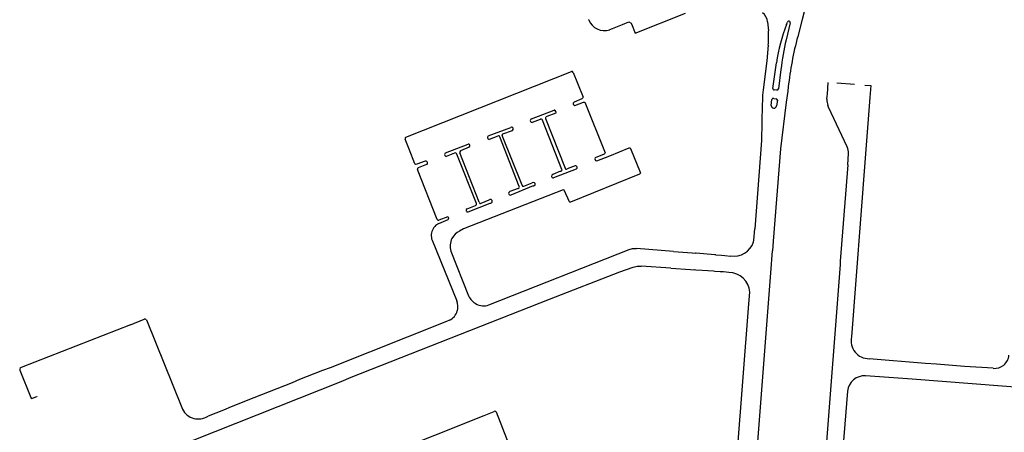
# Model space of a CAD drawing. Extents: x 148869 to 161638, y 453607 to 469810.
# Tile 964 of 1056: x 159130.59 to 159134.11, y 459868.89 to 459870.37. Entities that reach past the tile are written whole.
import ezdxf

# ---------------------------------------------------------------- set-up
doc = ezdxf.new("R2010")
doc.units = 0
doc.layers.add('LKI_V01_KANTRIJWEG', color=252, linetype='CONTINUOUS')

msp = doc.modelspace()

# ---------------------------------------------------------------- linework, layer by layer
at = {"layer": 'LKI_V01_KANTRIJWEG'}
for p, q in [((159132.6207, 459870.3675), (159132.6214, 459870.3659)), ((159132.6207, 459870.3675), (159132.6214, 459870.3659)), ((159132.7065, 459870.3352), (159132.7416, 459870.3493)), ((159132.7065, 459870.3352), (159132.7416, 459870.3493)), ((159133.2606, 459870.3593), (159133.2638, 459870.3268)), ((159133.2606, 459870.3593), (159133.2638, 459870.3268)), ((159133.3412, 459870.3554), (159133.3268, 459870.2943)), ((159133.3412, 459870.3554), (159133.3268, 459870.2943)), ((159133.3283, 459870.3494), (159133.3317, 459870.358)), ((159133.3283, 459870.3494), (159133.3317, 459870.358)), ((159132.6962, 459870.3309), (159132.7065, 459870.3352)), ((159132.6962, 459870.3309), (159132.7065, 459870.3352)), ((159133.2629, 459870.2759), (159133.2577, 459870.2196)), ((159133.2629, 459870.2759), (159133.2577, 459870.2196)), ((159133.2577, 459870.2196), (159133.2445, 459870.1164)), ((159133.2577, 459870.2196), (159133.2445, 459870.1164)), ((159133.2793, 459870.1213), (159133.2919, 459870.2131)), ((159133.2793, 459870.1213), (159133.2919, 459870.2131)), ((159131.968, 459869.947), (159132.5597, 459870.1811)), ((159131.968, 459869.947), (159132.5597, 459870.1811)), ((159132.5661, 459870.1783), (159132.5812, 459870.1401)), ((159132.5661, 459870.1783), (159132.5812, 459870.1401)), ((159133.3079, 459870.1889), (159133.2994, 459870.1193)), ((159133.3079, 459870.1889), (159133.2994, 459870.1193)), ((159133.474, 459870.1013), (159133.4772, 459870.1424)), ((159133.474, 459870.1013), (159133.4772, 459870.1424)), ((159133.5082, 459870.1413), (159133.5708, 459870.1368)), ((159133.5082, 459870.1413), (159133.5708, 459870.1368)), ((159133.2941, 459870.1151), (159133.2836, 459870.1162)), ((159133.2941, 459870.1151), (159133.2836, 459870.1162)), ((159133.3323, 459870.1119), (159133.3273, 459870.0718)), ((159133.3323, 459870.1119), (159133.3273, 459870.0718)), ((159133.3341, 459870.1266), (159133.3323, 459870.1119)), ((159133.3341, 459870.1266), (159133.3323, 459870.1119)), ((159133.4735, 459870.0938), (159133.474, 459870.1013)), ((159133.4735, 459870.0938), (159133.474, 459870.1013)), ((159133.2417, 459870.0781), (159133.2411, 459870.0642)), ((159133.2417, 459870.0781), (159133.2411, 459870.0642)), ((159133.2736, 459870.0607), (159133.2756, 459870.0812)), ((159133.2736, 459870.0607), (159133.2756, 459870.0812)), ((159133.2822, 459870.0849), (159133.2908, 459870.0845)), ((159133.2822, 459870.0849), (159133.2908, 459870.0845)), ((159133.2954, 459870.0795), (159133.2928, 459870.0589)), ((159133.2954, 459870.0795), (159133.2928, 459870.0589)), ((159133.4724, 459870.0831), (159133.4735, 459870.0938)), ((159133.4724, 459870.0831), (159133.4735, 459870.0938)), ((159133.6257, 459870.0889), (159133.6093, 459869.8727)), ((159133.6257, 459870.0889), (159133.6093, 459869.8727)), ((159132.417, 459870.0127), (159132.4974, 459870.0437)), ((159132.417, 459870.0127), (159132.4974, 459870.0437)), ((159132.5032, 459870.0324), (159132.4716, 459870.0205)), ((159132.5032, 459870.0324), (159132.4716, 459870.0205)), ((159132.4479, 459870.0108), (159132.4195, 459869.9998)), ((159132.4479, 459870.0108), (159132.4195, 459869.9998)), ((159132.5255, 459869.8324), (159132.4564, 459870.0083)), ((159132.5255, 459869.8324), (159132.4564, 459870.0083)), ((159132.4671, 459870.0134), (159132.5367, 459869.8372)), ((159132.4671, 459870.0134), (159132.5367, 459869.8372)), ((159132.2622, 459869.9521), (159132.3423, 459869.982)), ((159132.2622, 459869.9521), (159132.3423, 459869.982)), ((159132.3145, 459869.9588), (159132.3484, 459869.9713)), ((159132.3145, 459869.9588), (159132.3484, 459869.9713)), ((159131.9793, 459869.9046), (159131.9652, 459869.9406)), ((159131.9793, 459869.9046), (159131.9652, 459869.9406)), ((159132.2601, 459869.9428), (159132.2608, 459869.9416)), ((159132.2601, 459869.9428), (159132.2608, 459869.9416)), ((159132.2961, 459869.9513), (159132.2657, 459869.9392)), ((159132.2961, 459869.9513), (159132.2657, 459869.9392)), ((159132.3725, 459869.7713), (159132.3031, 459869.9484)), ((159132.3725, 459869.7713), (159132.3031, 459869.9484)), ((159132.383, 459869.7765), (159132.3124, 459869.9531)), ((159132.383, 459869.7765), (159132.3124, 459869.9531)), ((159132.1096, 459869.8917), (159132.1905, 459869.9227)), ((159132.1096, 459869.8917), (159132.1905, 459869.9227)), ((159132.1417, 459869.8905), (159132.1115, 459869.8788)), ((159132.1417, 459869.8905), (159132.1115, 459869.8788)), ((159132.2298, 459869.715), (159132.1604, 459869.8916)), ((159132.2298, 459869.715), (159132.1604, 459869.8916)), ((159132.1934, 459869.9116), (159132.163, 459869.898)), ((159132.1934, 459869.9116), (159132.163, 459869.898)), ((159132.1959, 459869.9189), (159132.1946, 459869.921)), ((159132.1959, 459869.9189), (159132.1946, 459869.921)), ((159132.6963, 459869.8812), (159132.7662, 459869.9092)), ((159132.6963, 459869.8812), (159132.7662, 459869.9092)), ((159133.5468, 459869.8489), (159133.5498, 459869.889)), ((159133.5468, 459869.8489), (159133.5498, 459869.889)), ((159132.1066, 459869.883), (159132.1074, 459869.8814)), ((159132.1066, 459869.883), (159132.1074, 459869.8814)), ((159132.2197, 459869.7109), (159132.1498, 459869.8868)), ((159132.2197, 459869.7109), (159132.1498, 459869.8868)), ((159132.6428, 459869.8702), (159132.6452, 459869.8642)), ((159132.6428, 459869.8702), (159132.6452, 459869.8642)), ((159133.6093, 459869.8727), (159133.5605, 459869.2349)), ((159133.6093, 459869.8727), (159133.5605, 459869.2349)), ((159132.0792, 459869.6538), (159132.0091, 459869.8317)), ((159132.0792, 459869.6538), (159132.0091, 459869.8317)), ((159132.0412, 459869.8496), (159132.0119, 459869.8382)), ((159132.0412, 459869.8496), (159132.0119, 459869.8382)), ((159132.5208, 459869.8258), (159132.4925, 459869.8137)), ((159132.5208, 459869.8258), (159132.4925, 459869.8137)), ((159132.5764, 459869.8334), (159132.4954, 459869.8023)), ((159132.5764, 459869.8334), (159132.4954, 459869.8023)), ((159132.5726, 459869.8449), (159132.5441, 459869.8341)), ((159132.5726, 459869.8449), (159132.5441, 459869.8341)), ((159133.5468, 459869.8489), (159133.5203, 459869.5052)), ((159133.5468, 459869.8489), (159133.5203, 459869.5052)), ((159132.3888, 459869.7723), (159132.4193, 459869.7842)), ((159132.3888, 459869.7723), (159132.4193, 459869.7842)), ((159132.369, 459869.764), (159132.3398, 459869.7529)), ((159132.369, 459869.764), (159132.3398, 459869.7529)), ((159132.4228, 459869.7731), (159132.3425, 459869.7406)), ((159132.4228, 459869.7731), (159132.3425, 459869.7406)), ((159132.2368, 459869.7117), (159132.2652, 459869.7233)), ((159132.2368, 459869.7117), (159132.2652, 459869.7233)), ((159132.3347, 459869.7461), (159132.3353, 459869.7442)), ((159132.3347, 459869.7461), (159132.3353, 459869.7442)), ((159132.1865, 459869.6914), (159132.216, 459869.7037)), ((159132.1865, 459869.6914), (159132.216, 459869.7037)), ((159132.1899, 459869.6808), (159132.269, 459869.712)), ((159132.1899, 459869.6808), (159132.269, 459869.712)), ((159132.0802, 459869.6367), (159132.0792, 459869.636)), ((159132.0802, 459869.6367), (159132.0792, 459869.636)), ((159132.0858, 459869.6398), (159132.0802, 459869.6367)), ((159132.0858, 459869.6398), (159132.0802, 459869.6367)), ((159133.2108, 459869.5793), (159133.2145, 459869.62)), ((159133.2108, 459869.5793), (159133.2145, 459869.62)), ((159132.0613, 459869.5794), (159132.1496, 459869.3633)), ((159132.0613, 459869.5794), (159132.1496, 459869.3633)), ((159133.2102, 459869.5733), (159133.2108, 459869.5793)), ((159133.2102, 459869.5733), (159133.2108, 459869.5793)), ((159133.2808, 459869.5758), (159133.2781, 459869.5411)), ((159133.2808, 459869.5758), (159133.2781, 459869.5411)), ((159132.1283, 459869.5405), (159132.192, 459869.3808)), ((159132.1283, 459869.5405), (159132.192, 459869.3808)), ((159132.9239, 459869.5391), (159132.7914, 459869.5501)), ((159132.9239, 459869.5391), (159132.7914, 459869.5501)), ((159132.9239, 459869.5391), (159132.9905, 459869.5346)), ((159132.9239, 459869.5391), (159132.9905, 459869.5346)), ((159133.2719, 459869.4634), (159133.2781, 459869.5411)), ((159133.2719, 459869.4634), (159133.2781, 459869.5411)), ((159132.9905, 459869.5346), (159133.0026, 459869.5338)), ((159132.9905, 459869.5346), (159133.0026, 459869.5338)), ((159133.0046, 459869.5336), (159133.0026, 459869.5338)), ((159133.0046, 459869.5336), (159133.0026, 459869.5338)), ((159133.0313, 459869.5313), (159133.0046, 459869.5336)), ((159133.0313, 459869.5313), (159133.0046, 459869.5336)), ((159133.0714, 459869.5279), (159133.0313, 459869.5313)), ((159133.0714, 459869.5279), (159133.0313, 459869.5313)), ((159133.0757, 459869.5275), (159133.0714, 459869.5279)), ((159133.0757, 459869.5275), (159133.0714, 459869.5279)), ((159133.0952, 459869.5263), (159133.1078, 459869.5252)), ((159133.0952, 459869.5263), (159133.1078, 459869.5252)), ((159133.1078, 459869.5252), (159133.1281, 459869.5232)), ((159133.1078, 459869.5252), (159133.1281, 459869.5232)), ((159133.5203, 459869.5052), (159133.5193, 459869.4925)), ((159133.5203, 459869.5052), (159133.5193, 459869.4925)), ((159132.9152, 459869.4803), (159132.8087, 459869.4875)), ((159132.9152, 459869.4803), (159132.8087, 459869.4875)), ((159132.9152, 459869.4803), (159132.985, 459869.4752)), ((159132.9152, 459869.4803), (159132.985, 459869.4752)), ((159132.985, 459869.4752), (159132.9977, 459869.4735)), ((159132.985, 459869.4752), (159132.9977, 459869.4735)), ((159133.0035, 459869.4731), (159132.9977, 459869.4735)), ((159133.0035, 459869.4731), (159132.9977, 459869.4735)), ((159133.0265, 459869.4714), (159133.0035, 459869.4731)), ((159133.0265, 459869.4714), (159133.0035, 459869.4731)), ((159133.0669, 459869.4686), (159133.0265, 459869.4714)), ((159133.0669, 459869.4686), (159133.0265, 459869.4714)), ((159133.0714, 459869.4682), (159133.0669, 459869.4686)), ((159133.0714, 459869.4682), (159133.0669, 459869.4686)), ((159133.0911, 459869.4672), (159133.0714, 459869.4682)), ((159133.0911, 459869.4672), (159133.0714, 459869.4682)), ((159133.1032, 459869.4662), (159133.0911, 459869.4672)), ((159133.1032, 459869.4662), (159133.0911, 459869.4672)), ((159133.1217, 459869.4641), (159133.1032, 459869.4662)), ((159133.1217, 459869.4641), (159133.1032, 459869.4662)), ((159133.5193, 459869.4925), (159133.4344, 459868.3882)), ((159133.5193, 459869.4925), (159133.4344, 459868.3882)), ((159133.1996, 459868.5316), (159133.2719, 459869.4634)), ((159133.1996, 459868.5316), (159133.2719, 459869.4634)), ((159133.1937, 459869.3521), (159133.1966, 459869.3936)), ((159133.1937, 459869.3521), (159133.1966, 459869.3936)), ((159133.1257, 459868.4763), (159133.1937, 459869.3521)), ((159133.1257, 459868.4763), (159133.1937, 459869.3521)), ((159130.9831, 459869.2775), (159131.0328, 459869.298)), ((159130.9831, 459869.2775), (159131.0328, 459869.298)), ((159131.0403, 459869.2955), (159131.1665, 459868.9826)), ((159131.0403, 459869.2955), (159131.1665, 459868.9826)), ((159130.9831, 459869.2775), (159130.5925, 459869.1254)), ((159130.9831, 459869.2775), (159130.5925, 459869.1254)), ((159133.8245, 459869.1397), (159133.6233, 459869.1567)), ((159133.8245, 459869.1397), (159133.6233, 459869.1567)), ((159130.5886, 459869.1154), (159130.6272, 459869.0185)), ((159130.5886, 459869.1154), (159130.6272, 459869.0185)), ((159133.8636, 459869.1367), (159133.8245, 459869.1397)), ((159133.8636, 459869.1367), (159133.8245, 459869.1397)), ((159131.7359, 459869.0759), (159131.7725, 459869.0903)), ((159131.7359, 459869.0759), (159131.7725, 459869.0903)), ((159131.1363, 459868.8371), (159131.7359, 459869.0759)), ((159131.1363, 459868.8371), (159131.7359, 459869.0759)), ((159131.2535, 459868.9482), (159131.2614, 459868.9517)), ((159131.2535, 459868.9482), (159131.2614, 459868.9517)), ((159131.8909, 459868.8126), (159132.248, 459868.9545)), ((159131.8909, 459868.8126), (159132.248, 459868.9545)), ((159132.248, 459868.9545), (159132.2837, 459868.9687)), ((159132.248, 459868.9545), (159132.2837, 459868.9687)), ((159132.2903, 459868.9667), (159132.4014, 459868.6846)), ((159132.2903, 459868.9667), (159132.4014, 459868.6846))]:
    msp.add_line(p, q, dxfattribs=at)
for points in [[(159132.7735, 459870.3522), (159132.7868, 459870.318), (159132.9671, 459870.3892)], [(159132.7735, 459870.3522), (159132.7868, 459870.318), (159132.9671, 459870.3892)], [(159133.3914, 459870.3949), (159133.3836, 459870.3669), (159133.3681, 459870.3067)], [(159133.3914, 459870.3949), (159133.3836, 459870.3669), (159133.3681, 459870.3067)], [(159132.7416, 459870.3493), (159132.764, 459870.3583), (159132.7723, 459870.3545), (159132.7735, 459870.3522)], [(159132.7416, 459870.3493), (159132.764, 459870.3583), (159132.7723, 459870.3545), (159132.7735, 459870.3522)], [(159132.5812, 459870.1401), (159132.6008, 459870.0906), (159132.6005, 459870.0873), (159132.5971, 459870.0843), (159132.5686, 459870.0717), (159132.5653, 459870.0686), (159132.5653, 459870.0652), (159132.5676, 459870.0623)], [(159132.5812, 459870.1401), (159132.6008, 459870.0906), (159132.6005, 459870.0873), (159132.5971, 459870.0843), (159132.5686, 459870.0717), (159132.5653, 459870.0686), (159132.5653, 459870.0652), (159132.5676, 459870.0623)], [(159133.6083, 459870.133), (159133.6289, 459870.1314), (159133.6257, 459870.0889)], [(159133.6083, 459870.133), (159133.6289, 459870.1314), (159133.6257, 459870.0889)], [(159132.5676, 459870.0623), (159132.5719, 459870.06), (159132.6027, 459870.072), (159132.6076, 459870.0726), (159132.6795, 459869.8917), (159132.6793, 459869.8891), (159132.6768, 459869.8869), (159132.6443, 459869.8733), (159132.6428, 459869.8702)], [(159132.5676, 459870.0623), (159132.5719, 459870.06), (159132.6027, 459870.072), (159132.6076, 459870.0726), (159132.6795, 459869.8917), (159132.6793, 459869.8891), (159132.6768, 459869.8869), (159132.6443, 459869.8733), (159132.6428, 459869.8702)], [(159133.2411, 459870.0642), (159133.2385, 459869.9355), (159133.2145, 459869.62)], [(159133.2411, 459870.0642), (159133.2385, 459869.9355), (159133.2145, 459869.62)], [(159133.3273, 459870.0718), (159133.3064, 459869.9053), (159133.2808, 459869.5758)], [(159133.3273, 459870.0718), (159133.3064, 459869.9053), (159133.2808, 459869.5758)], [(159133.5446, 459869.9133), (159133.4785, 459870.0549), (159133.4763, 459870.0604)], [(159133.5446, 459869.9133), (159133.4785, 459870.0549), (159133.4763, 459870.0604)], [(159132.0372, 459869.8613), (159132.0069, 459869.8504), (159132.0023, 459869.8499), (159131.9999, 459869.852), (159131.9793, 459869.9046)], [(159132.0372, 459869.8613), (159132.0069, 459869.8504), (159132.0023, 459869.8499), (159131.9999, 459869.852), (159131.9793, 459869.9046)], [(159132.7662, 459869.9092), (159132.7689, 459869.9089), (159132.7709, 459869.9069), (159132.8055, 459869.8218), (159132.8061, 459869.8184), (159132.8029, 459869.8153), (159132.5563, 459869.715), (159132.5542, 459869.7154), (159132.5521, 459869.7171), (159132.5337, 459869.7585), (159132.5301, 459869.7592), (159132.3923, 459869.7058), (159132.1739, 459869.6198), (159132.1589, 459869.612)], [(159132.7662, 459869.9092), (159132.7689, 459869.9089), (159132.7709, 459869.9069), (159132.8055, 459869.8218), (159132.8061, 459869.8184), (159132.8029, 459869.8153), (159132.5563, 459869.715), (159132.5542, 459869.7154), (159132.5521, 459869.7171), (159132.5337, 459869.7585), (159132.5301, 459869.7592), (159132.3923, 459869.7058), (159132.1739, 459869.6198), (159132.1589, 459869.612)], [(159132.6452, 459869.8642), (159132.6498, 459869.8627), (159132.6963, 459869.8812)], [(159132.6452, 459869.8642), (159132.6498, 459869.8627), (159132.6963, 459869.8812)], [(159132.1216, 459869.6596), (159132.1176, 459869.6632), (159132.0856, 459869.6509)], [(159132.1216, 459869.6596), (159132.1176, 459869.6632), (159132.0856, 459869.6509)], [(159132.0858, 459869.6398), (159132.1189, 459869.6536), (159132.1205, 459869.6559), (159132.1216, 459869.6596)], [(159132.0858, 459869.6398), (159132.1189, 459869.6536), (159132.1205, 459869.6559), (159132.1216, 459869.6596)], [(159132.264, 459869.3484), (159132.7661, 459869.547), (159132.7773, 459869.5495), (159132.7914, 459869.5501)], [(159132.264, 459869.3484), (159132.7661, 459869.547), (159132.7773, 459869.5495), (159132.7914, 459869.5501)], [(159133.0757, 459869.5275), (159133.0759, 459869.5275), (159133.0952, 459869.5263)], [(159133.0757, 459869.5275), (159133.0759, 459869.5275), (159133.0952, 459869.5263)], [(159131.7725, 459869.0903), (159132.4805, 459869.3695), (159132.7328, 459869.4673), (159132.7796, 459869.4837), (159132.7946, 459869.4873), (159132.8087, 459869.4875)], [(159131.7725, 459869.0903), (159132.4805, 459869.3695), (159132.7328, 459869.4673), (159132.7796, 459869.4837), (159132.7946, 459869.4873), (159132.8087, 459869.4875)], [(159132.1231, 459869.2944), (159132.1125, 459869.2895), (159131.6973, 459869.1247)], [(159132.1231, 459869.2944), (159132.1125, 459869.2895), (159131.6973, 459869.1247)], [(159134.0672, 459869.1224), (159133.9638, 459869.129), (159133.8636, 459869.1367)], [(159134.0672, 459869.1224), (159133.9638, 459869.129), (159133.8636, 459869.1367)], [(159134.2061, 459869.0506), (159133.7774, 459869.0839), (159133.6108, 459869.0955)], [(159134.2061, 459869.0506), (159133.7774, 459869.0839), (159133.6108, 459869.0955)], [(159130.6328, 459869.0155), (159130.6492, 459869.0221), (159130.6497, 459869.0206)], [(159130.6328, 459869.0155), (159130.6492, 459869.0221), (159130.6497, 459869.0206)], [(159133.5464, 459869.0406), (159133.4971, 459868.4374), (159133.4856, 459868.2902), (159133.482, 459868.2486), (159133.4798, 459868.19)], [(159133.5464, 459869.0406), (159133.4971, 459868.4374), (159133.4856, 459868.2902), (159133.482, 459868.2486), (159133.4798, 459868.19)]]:
    msp.add_lwpolyline(points, dxfattribs=at)
for centre, radius, start, end in [((159133.2165, 459870.3547), 0.0443, 5.9776, 55.1127), ((159133.2165, 459870.3547), 0.0443, 5.9776, 55.1127), ((159132.677, 459870.3872), 0.0595, 201.0011, 288.8478), ((159132.677, 459870.3872), 0.0595, 201.0011, 288.8478), ((159133.968, 459870.1055), 0.6847, 159.1342, 170.9611), ((159133.968, 459870.1055), 0.6847, 159.1342, 170.9611), ((159133.3364, 459870.3568), 0.00491, 343.8594, 165.3234), ((159133.3364, 459870.3568), 0.00491, 343.8594, 165.3234), ((159132.9096, 459870.3076), 0.3547, 354.8818, 3.1155), ((159132.9096, 459870.3076), 0.3547, 354.8818, 3.1155), ((159134.2873, 459870.0677), 0.9869, 166.7239, 172.9439), ((159134.2873, 459870.0677), 0.9869, 166.7239, 172.9439), ((159134.5679, 459869.9874), 1.2415, 165.0967, 173.5645), ((159134.5679, 459869.9874), 1.2415, 165.0967, 173.5645), ((159132.5615, 459870.1764), 0.00506, 22.3731, 110.3308), ((159132.5615, 459870.1764), 0.00506, 22.3731, 110.3308), ((159133.5597, 459870.0743), 0.318, 172.3875, 179.3202), ((159133.5597, 459870.0743), 0.318, 172.3875, 179.3202), ((159133.2835, 459870.1205), 0.00433, 169.7653, 270.5058), ((159133.2835, 459870.1205), 0.00433, 169.7653, 270.5058), ((159133.2946, 459870.1199), 0.00481, 263.7463, 353.044), ((159133.2946, 459870.1199), 0.00481, 263.7463, 353.044), ((159133.2804, 459870.0805), 0.00483, 67.1435, 171.5638), ((159133.2804, 459870.0805), 0.00483, 67.1435, 171.5638), ((159133.2901, 459870.0793), 0.00528, 1.9583, 81.9533), ((159133.2901, 459870.0793), 0.00528, 1.9583, 81.9533), ((159133.538, 459870.0828), 0.0656, 179.7507, 199.983), ((159133.538, 459870.0828), 0.0656, 179.7507, 199.983), ((159132.4975, 459870.0371), 0.00661, 49.6924, 90.7005), ((159132.4975, 459870.0371), 0.00661, 49.6924, 90.7005), ((159132.4981, 459870.0368), 0.00647, 347.4158, 55.274), ((159132.4981, 459870.0368), 0.00647, 347.4158, 55.274), ((159132.4995, 459870.0356), 0.00494, 319.328, 357.7882), ((159132.4995, 459870.0356), 0.00494, 319.328, 357.7882), ((159133.2833, 459870.0602), 0.00963, 177.0797, 352.0678), ((159133.2833, 459870.0602), 0.00963, 177.0797, 352.0678), ((159132.4185, 459870.0064), 0.00649, 103.112, 204.4211), ((159132.4185, 459870.0064), 0.00649, 103.112, 204.4211), ((159132.4185, 459870.0061), 0.00638, 202.0689, 279.1213), ((159132.4185, 459870.0061), 0.00638, 202.0689, 279.1213), ((159132.4515, 459870.0072), 0.00507, 12.8138, 134.8878), ((159132.4515, 459870.0072), 0.00507, 12.8138, 134.8878), ((159132.4725, 459870.015), 0.00566, 99.3753, 195.6198), ((159132.4725, 459870.015), 0.00566, 99.3753, 195.6198), ((159132.3151, 459869.9553), 0.0035, 100.6179, 218.8947), ((159132.3151, 459869.9553), 0.0035, 100.6179, 218.8947), ((159132.3454, 459869.9767), 0.00618, 20.5926, 120.3119), ((159132.3454, 459869.9767), 0.00618, 20.5926, 120.3119), ((159132.3456, 459869.9766), 0.00604, 298.1249, 22.3678), ((159132.3456, 459869.9766), 0.00604, 298.1249, 22.3678), ((159131.9698, 459869.9424), 0.00495, 111.4805, 201.1948), ((159131.9698, 459869.9424), 0.00495, 111.4805, 201.1948), ((159132.2658, 459869.9463), 0.00676, 122.3864, 211.7327), ((159132.2658, 459869.9463), 0.00676, 122.3864, 211.7327), ((159132.2665, 459869.9469), 0.0078, 222.8802, 264.083), ((159132.2665, 459869.9469), 0.0078, 222.8802, 264.083), ((159132.299, 459869.9484), 0.0041, 359.9607, 135.0322), ((159132.299, 459869.9484), 0.0041, 359.9607, 135.0322), ((159132.1129, 459869.8857), 0.00679, 118.7476, 203.5113), ((159132.1129, 459869.8857), 0.00679, 118.7476, 203.5113), ((159132.1441, 459869.8852), 0.00587, 16.437, 115.1545), ((159132.1441, 459869.8852), 0.00587, 16.437, 115.1545), ((159132.165, 459869.8935), 0.00496, 113.6974, 201.8674), ((159132.165, 459869.8935), 0.00496, 113.6974, 201.8674), ((159132.1894, 459869.9144), 0.0084, 51.7638, 82.4814), ((159132.1894, 459869.9144), 0.0084, 51.7638, 82.4814), ((159132.1905, 459869.9167), 0.00587, 299.8334, 22.0766), ((159132.1905, 459869.9167), 0.00587, 299.8334, 22.0766), ((159133.4919, 459869.8894), 0.0578, 359.5882, 24.3887), ((159133.4919, 459869.8894), 0.0578, 359.5882, 24.3887), ((159132.0393, 459869.8554), 0.00622, 10.4612, 109.644), ((159132.0393, 459869.8554), 0.00622, 10.4612, 109.644), ((159132.0394, 459869.8554), 0.00616, 287.4412, 10.1002), ((159132.0394, 459869.8554), 0.00616, 287.4412, 10.1002), ((159132.1143, 459869.8877), 0.00933, 222.2634, 252.4504), ((159132.1143, 459869.8877), 0.00933, 222.2634, 252.4504), ((159132.0137, 459869.8336), 0.00498, 110.9649, 201.6191), ((159132.0137, 459869.8336), 0.00498, 110.9649, 201.6191), ((159132.521, 459869.8307), 0.00487, 268.4027, 20.7196), ((159132.521, 459869.8307), 0.00487, 268.4027, 20.7196), ((159132.5412, 459869.8376), 0.00456, 185.8085, 309.6635), ((159132.5412, 459869.8376), 0.00456, 185.8085, 309.6635), ((159132.5743, 459869.8391), 0.00605, 13.9544, 106.3443), ((159132.5743, 459869.8391), 0.00605, 13.9544, 106.3443), ((159132.5743, 459869.8391), 0.00604, 289.8969, 13.7996), ((159132.5743, 459869.8391), 0.00604, 289.8969, 13.7996), ((159132.4237, 459869.7796), 0.00636, 48.9724, 133.0472), ((159132.4237, 459869.7796), 0.00636, 48.9724, 133.0472), ((159132.4244, 459869.7798), 0.0057, 349.6121, 53.2834), ((159132.4244, 459869.7798), 0.0057, 349.6121, 53.2834), ((159132.4942, 459869.8081), 0.00587, 106.9179, 191.7254), ((159132.4942, 459869.8081), 0.00587, 106.9179, 191.7254), ((159132.4941, 459869.808), 0.00579, 190.828, 282.784), ((159132.4941, 459869.808), 0.00579, 190.828, 282.784), ((159132.3411, 459869.7466), 0.0064, 102.1802, 184.4339), ((159132.3411, 459869.7466), 0.0064, 102.1802, 184.4339), ((159132.3687, 459869.7686), 0.00467, 274.5432, 34.5424), ((159132.3687, 459869.7686), 0.00467, 274.5432, 34.5424), ((159132.3872, 459869.7762), 0.00422, 176.5426, 292.1581), ((159132.3872, 459869.7762), 0.00422, 176.5426, 292.1581), ((159132.4238, 459869.7793), 0.0062, 260.325, 355.4689), ((159132.4238, 459869.7793), 0.0062, 260.325, 355.4689), ((159132.2341, 459869.7149), 0.00426, 179.0338, 309.492), ((159132.2341, 459869.7149), 0.00426, 179.0338, 309.492), ((159132.2698, 459869.7187), 0.00653, 48.573, 135.5086), ((159132.2698, 459869.7187), 0.00653, 48.573, 135.5086), ((159132.2701, 459869.7184), 0.00643, 260.9097, 355.9003), ((159132.2701, 459869.7184), 0.00643, 260.9097, 355.9003), ((159132.2706, 459869.7189), 0.00592, 350.3728, 53.2989), ((159132.2706, 459869.7189), 0.00592, 350.3728, 53.2989), ((159132.341, 459869.7465), 0.00617, 202.4597, 284.7259), ((159132.341, 459869.7465), 0.00617, 202.4597, 284.7259), ((159132.1883, 459869.6862), 0.00557, 108.2561, 195.5464), ((159132.1883, 459869.6862), 0.00557, 108.2561, 195.5464), ((159132.1883, 459869.6861), 0.00552, 194.7877, 287.7287), ((159132.1883, 459869.6861), 0.00552, 194.7877, 287.7287), ((159132.215, 459869.7087), 0.00516, 281.1193, 24.4196), ((159132.215, 459869.7087), 0.00516, 281.1193, 24.4196), ((159132.0838, 459869.6555), 0.00492, 200.6132, 291.3122), ((159132.0838, 459869.6555), 0.00492, 200.6132, 291.3122), ((159132.1067, 459869.5962), 0.0484, 149.6208, 200.3008), ((159132.1067, 459869.5962), 0.0484, 149.6208, 200.3008), ((159132.106, 459869.5965), 0.0477, 124.1871, 149.6325), ((159132.106, 459869.5965), 0.0477, 124.1871, 149.6325), ((159132.1862, 459869.5581), 0.0605, 116.8396, 152.7255), ((159132.1862, 459869.5581), 0.0605, 116.8396, 152.7255), ((159132.1861, 459869.558), 0.0604, 152.6435, 196.8535), ((159132.1861, 459869.558), 0.0604, 152.6435, 196.8535), ((159133.1393, 459869.5972), 0.0748, 261.3572, 341.363), ((159133.1393, 459869.5972), 0.0748, 261.3572, 341.363), ((159133.1226, 459869.3901), 0.0741, 2.7315, 90.718), ((159133.1226, 459869.3901), 0.0741, 2.7315, 90.718), ((159132.1003, 459869.3425), 0.0535, 343.5985, 22.9043), ((159132.1003, 459869.3425), 0.0535, 343.5985, 22.9043), ((159132.2459, 459869.4047), 0.059, 203.9305, 243.4937), ((159132.2459, 459869.4047), 0.059, 203.9305, 243.4937), ((159132.1006, 459869.3426), 0.0532, 295.0504, 343.4594), ((159132.1006, 459869.3426), 0.0532, 295.0504, 343.4594), ((159132.246, 459869.4046), 0.059, 243.3376, 287.7269), ((159132.246, 459869.4046), 0.059, 243.3376, 287.7269), ((159131.0348, 459869.2915), 0.00682, 72.9385, 107.0615), ((159131.0348, 459869.2915), 0.00682, 72.9385, 107.0615), ((159131.0349, 459869.2917), 0.00664, 35.5577, 73.3669), ((159131.0349, 459869.2917), 0.00664, 35.5577, 73.3669), ((159133.6227, 459869.2205), 0.0638, 166.9606, 270.5643), ((159133.6227, 459869.2205), 0.0638, 166.9606, 270.5643), ((159134.0719, 459869.1731), 0.051, 264.6613, 355.6579), ((159134.0719, 459869.1731), 0.051, 264.6613, 355.6579), ((159130.5943, 459869.119), 0.00682, 150.8691, 212.2583), ((159130.5943, 459869.119), 0.00682, 150.8691, 212.2583), ((159130.5941, 459869.119), 0.00669, 104.1783, 149.3834), ((159130.5941, 459869.119), 0.00669, 104.1783, 149.3834), ((159145.9583, 459832.5485), 39.2581, 111.30086, 111.9852), ((159145.9583, 459832.5485), 39.2581, 111.30086, 111.9852), ((159133.6062, 459869.0357), 0.06, 85.6363, 175.2812), ((159133.6062, 459869.0357), 0.06, 85.6363, 175.2812), ((159130.6295, 459869.0184), 0.00234, 176.9124, 224.9035), ((159130.6295, 459869.0184), 0.00234, 176.9124, 224.9035), ((159130.6304, 459869.0181), 0.00292, 209.6889, 246.4755), ((159130.6304, 459869.0181), 0.00292, 209.6889, 246.4755), ((159130.631, 459869.0197), 0.00457, 248.0668, 293.5561), ((159130.631, 459869.0197), 0.00457, 248.0668, 293.5561), ((159131.2254, 459869.0046), 0.0628, 200.4268, 249.6196), ((159131.2254, 459869.0046), 0.0628, 200.4268, 249.6196), ((159131.2256, 459869.0047), 0.0631, 249.5122, 296.2595), ((159131.2256, 459869.0047), 0.0631, 249.5122, 296.2595), ((159132.286, 459868.9631), 0.00598, 67.6296, 112.8686), ((159132.286, 459868.9631), 0.00598, 67.6296, 112.8686), ((159132.2859, 459868.9642), 0.00509, 28.9634, 61.3224), ((159132.2859, 459868.9642), 0.00509, 28.9634, 61.3224)]:
    msp.add_arc(centre, radius, start, end, dxfattribs=at)

doc.saveas('drawing.dxf')
